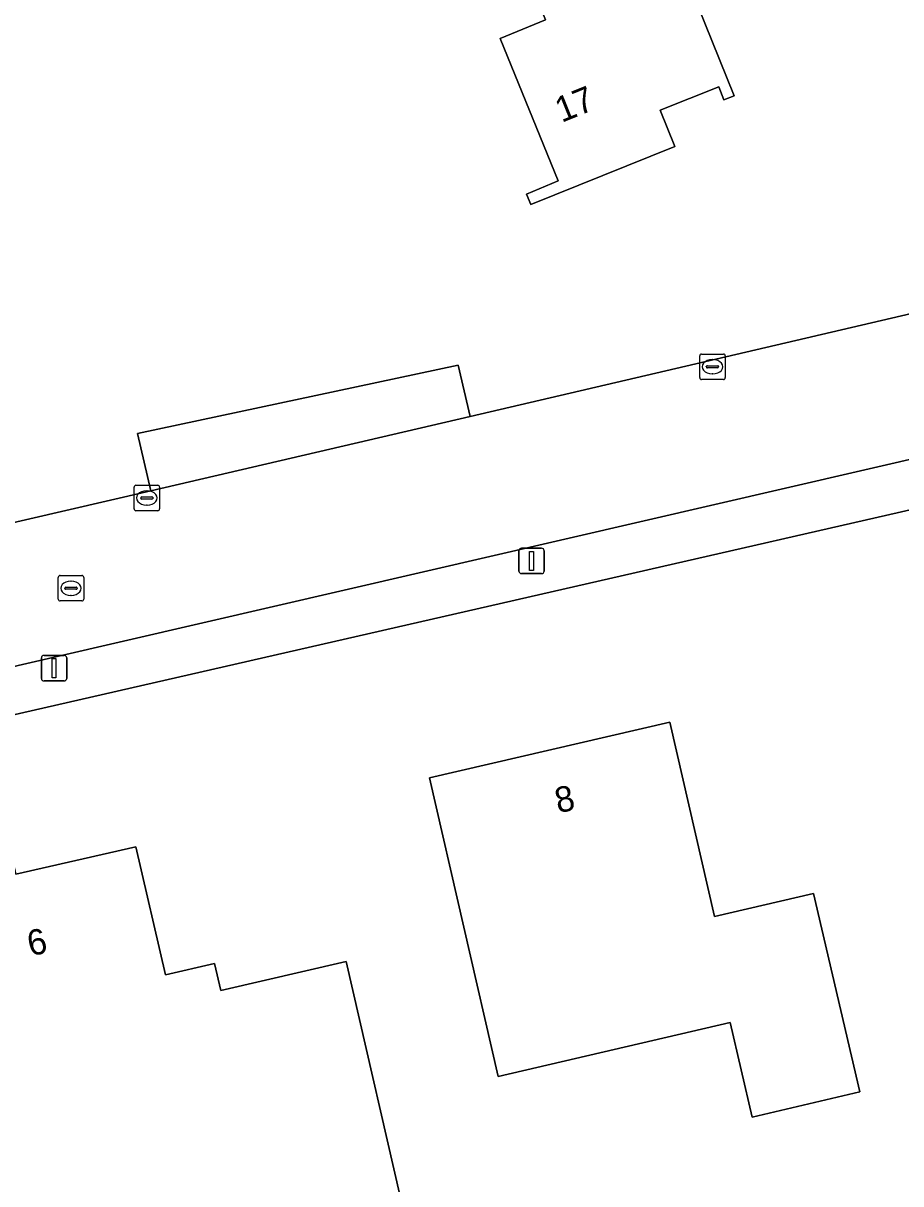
# Model space of a CAD drawing. Extents: x 156412 to 157779, y 382335 to 383768.
# Drawn here: x 156749.75 to 156784.2, y 383067.34 to 383112.89 of the extents above; entities that cross this region are included whole.
import ezdxf

# ---------------------------------------------------------------- set-up
doc = ezdxf.new("R2010")
doc.units = 0
for name, color, linetype in [('IMGEO_Erf', 7, 'Continuous'), ('IMGEO_Kolk', 7, 'Continuous'), ('IMGEO_Lichtmast', 7, 'Continuous'), ('IMGEO_Pand', 7, 'Continuous'), ('IMGEO_Pand_nummerreeks', 7, 'Continuous'), ('IMGEO_Parkeervlak_halfverhard', 7, 'Continuous'), ('IMGEO_Rijbaan_lokaal_gesloten', 7, 'Continuous'), ('IMGEO_Rioolput', 7, 'Continuous'), ('IMGEO_Voetpad_open', 7, 'Continuous')]:
    doc.layers.add(name, color=color, linetype=linetype)

msp = doc.modelspace()

# ---------------------------------------------------------------- linework, layer by layer
at = {"layer": 'IMGEO_Erf'}
for points in [[(156700.442, 383081.982), (156754.754, 383094.533), (156754.23, 383096.793), (156766.822, 383099.474), (156767.293, 383097.453), (156803.131, 383105.814), (156803.226, 383105.434), (156807.324, 383101.995), (156811.665, 383154.309), (156782.707, 383157.761)], [(156794.644, 383096.091), (156702.248, 383074.98), (156650.985, 383063.152), (156651.041, 383062.913), (156653.965, 383050.401), (156654.02, 383050.165), (156694.029, 383033.976), (156735.088, 383017.425), (156762.167, 383009.62), (156764.546, 383008.977), (156780.193, 383004.665), (156793.034, 383001.23), (156805.108, 383066.327)]]:
    msp.add_lwpolyline(points, dxfattribs=at)
for points in [[(156769.681, 383105.775), (156769.509, 383106.183), (156770.755, 383106.71), (156768.468, 383112.298), (156770.254, 383113.029), (156767.654, 383119.499), (156764.634, 383118.293), (156760.729, 383128.004), (156769.05, 383131.382), (156777.66, 383110.038), (156777.256, 383109.879), (156777.06, 383110.4), (156774.76, 383109.473), (156775.333, 383108.054)], [(156765.704, 383083.275), (156775.14, 383085.456), (156776.888, 383077.832), (156780.781, 383078.735), (156782.598, 383070.947), (156778.367, 383069.958), (156777.499, 383073.674), (156768.4, 383071.549)], [(156749.612, 383063.194), (156748.407, 383068.438), (156747.315, 383068.189), (156744.969, 383078.475), (156746.45, 383078.817), (156746.135, 383080.187), (156749.137, 383080.885), (156749.456, 383079.491), (156754.167, 383080.57), (156755.328, 383075.542), (156757.262, 383075.986), (156757.502, 383074.931), (156762.428, 383076.064), (156764.827, 383065.658), (156755.092, 383063.414), (156754.864, 383064.404)]]:
    msp.add_lwpolyline(points, close=True, dxfattribs=at)
at = {"layer": 'IMGEO_Kolk'}
for p, q in [((156776.308, 383098.982), (156776.308, 383099.834)), ((156776.383, 383099.908), (156777.235, 383099.908)), ((156777.309, 383099.834), (156777.309, 383098.982)), ((156776.567, 383099.402), (156776.567, 383099.414)), ((156777.005, 383099.365), (156776.607, 383099.365)), ((156776.61, 383099.451), (156777.008, 383099.451)), ((156776.796, 383099.688), (156776.821, 383099.688)), ((156777.051, 383099.414), (156777.051, 383099.402)), ((156777.235, 383098.908), (156776.383, 383098.908)), ((156776.819, 383099.128), (156776.794, 383099.128)), ((156754.1, 383093.834), (156754.1, 383094.686)), ((156754.175, 383094.76), (156755.027, 383094.76)), ((156754.588, 383094.54), (156754.613, 383094.54)), ((156755.101, 383094.686), (156755.101, 383093.834)), ((156754.359, 383094.254), (156754.359, 383094.266)), ((156754.797, 383094.217), (156754.399, 383094.217)), ((156754.402, 383094.303), (156754.8, 383094.303)), ((156754.611, 383093.98), (156754.586, 383093.98)), ((156754.843, 383094.266), (156754.843, 383094.254)), ((156755.027, 383093.76), (156754.175, 383093.76))]:
    msp.add_line(p, q, dxfattribs=at)
for points in [[(156776.308, 383098.982), (156776.308, 383099.834)], [(156776.383, 383099.908), (156777.235, 383099.908)], [(156777.309, 383099.834), (156777.309, 383098.982)], [(156777.235, 383098.908), (156776.383, 383098.908)], [(156754.1, 383093.834), (156754.1, 383094.686)], [(156754.175, 383094.76), (156755.027, 383094.76)], [(156755.101, 383094.686), (156755.101, 383093.834)], [(156755.027, 383093.76), (156754.175, 383093.76)]]:
    msp.add_lwpolyline(points, dxfattribs=at)
for centre, radius, start, end in [((156776.385, 383099.832), 0.0765, 91.552, 178.448), ((156776.385, 383099.832), 0.0765, 91.552, 178.448), ((156777.233, 383099.832), 0.0765, 1.552, 88.448), ((156777.233, 383099.832), 0.0765, 1.552, 88.448), ((156776.607, 383099.411), 0.0403, 85.8775, 175.7526), ((156776.604, 383099.401), 0.0366, 178.938, 274.7102), ((156777.008, 383099.408), 0.043, 264.8664, 352.4533), ((156777.012, 383099.413), 0.0386, 1.7309, 96.639), ((156776.385, 383098.984), 0.0765, 181.552, 268.448), ((156776.385, 383098.984), 0.0765, 181.552, 268.448), ((156777.233, 383098.984), 0.0765, 271.552, 358.448), ((156777.233, 383098.984), 0.0765, 271.552, 358.448), ((156754.177, 383094.684), 0.0765, 91.552, 178.448), ((156754.177, 383094.684), 0.0765, 91.552, 178.448), ((156755.025, 383094.684), 0.0765, 1.552, 88.448), ((156755.025, 383094.684), 0.0765, 1.552, 88.448), ((156754.399, 383094.263), 0.0403, 85.8775, 175.7526), ((156754.396, 383094.253), 0.0366, 178.938, 274.7102), ((156754.8, 383094.26), 0.043, 264.8664, 352.4533), ((156754.804, 383094.265), 0.0386, 1.7309, 96.639), ((156754.177, 383093.836), 0.0765, 181.552, 268.448), ((156754.177, 383093.836), 0.0765, 181.552, 268.448), ((156755.025, 383093.836), 0.0765, 271.552, 358.448), ((156755.025, 383093.836), 0.0765, 271.552, 358.448)]:
    msp.add_arc(centre, radius, start, end, dxfattribs=at)
for centre, major_axis, ratio, start_param, end_param in [((156776.795, 383099.408), (-0.387, 0.002), 0.722429, 4.712389, 7.853982), ((156776.82, 383099.408), (-0.39, 0.002), 0.717154, 1.570796, 4.712389), ((156754.587, 383094.26), (-0.387, 0.002), 0.722429, 4.712389, 7.853982), ((156754.612, 383094.26), (-0.39, 0.002), 0.717154, 1.570796, 4.712389)]:
    msp.add_ellipse(centre, major_axis=major_axis, ratio=ratio, start_param=start_param, end_param=end_param, dxfattribs=at)
at = {"layer": 'IMGEO_Lichtmast'}
for p, q in [((156769.211, 383091.388), (156769.211, 383092.188)), ((156769.211, 383092.188), (156769.211, 383091.388)), ((156769.311, 383092.288), (156770.101, 383092.288)), ((156770.101, 383092.288), (156769.311, 383092.288)), ((156770.201, 383092.188), (156770.201, 383091.388)), ((156770.201, 383091.388), (156770.201, 383092.188)), ((156770.101, 383091.288), (156769.311, 383091.288)), ((156769.311, 383091.288), (156770.101, 383091.288)), ((156750.463, 383087.178), (156750.463, 383087.978)), ((156750.463, 383087.978), (156750.463, 383087.178)), ((156750.563, 383088.078), (156751.353, 383088.078)), ((156751.353, 383088.078), (156750.563, 383088.078)), ((156751.453, 383087.978), (156751.453, 383087.178)), ((156751.453, 383087.178), (156751.453, 383087.978)), ((156751.353, 383087.078), (156750.563, 383087.078)), ((156750.563, 383087.078), (156751.353, 383087.078))]:
    msp.add_line(p, q, dxfattribs=at)
for points in [[(156769.631, 383092.163), (156769.781, 383092.163), (156769.781, 383091.413), (156769.631, 383091.413), (156769.631, 383092.163)], [(156750.883, 383087.953), (156751.033, 383087.953), (156751.033, 383087.203), (156750.883, 383087.203), (156750.883, 383087.953)]]:
    msp.add_lwpolyline(points, dxfattribs=at)
for centre, start, end in [((156769.311, 383092.188), 90, 180), ((156769.311, 383092.188), 90, 180), ((156770.101, 383092.188), 0, 90), ((156770.101, 383092.188), 360, 90), ((156769.311, 383091.388), 180, 270), ((156769.311, 383091.388), 180, 270), ((156770.101, 383091.388), 270, 0), ((156770.101, 383091.388), 270, 0), ((156750.563, 383087.978), 90, 180), ((156750.563, 383087.978), 90, 180), ((156751.353, 383087.978), 0, 90), ((156751.353, 383087.978), 360, 90), ((156750.563, 383087.178), 180, 270), ((156750.563, 383087.178), 180, 270), ((156751.353, 383087.178), 270, 0), ((156751.353, 383087.178), 270, 0)]:
    msp.add_arc(centre, 0.1, start, end, dxfattribs=at)
at = {"layer": 'IMGEO_Pand'}
for points in [[(156769.681, 383105.775), (156775.333, 383108.054), (156774.76, 383109.473), (156777.06, 383110.4), (156777.256, 383109.879), (156777.66, 383110.038), (156769.05, 383131.382), (156760.729, 383128.004), (156764.634, 383118.293), (156767.654, 383119.499), (156770.254, 383113.029), (156768.468, 383112.298), (156770.755, 383106.71), (156769.509, 383106.183)], [(156777.499, 383073.674), (156778.367, 383069.958), (156782.598, 383070.947), (156780.781, 383078.735), (156776.888, 383077.832), (156775.14, 383085.456), (156765.704, 383083.275), (156768.4, 383071.549)], [(156749.612, 383063.194), (156754.864, 383064.404), (156755.092, 383063.414), (156764.827, 383065.658), (156762.428, 383076.064), (156757.502, 383074.931), (156757.262, 383075.986), (156755.328, 383075.542), (156754.167, 383080.57), (156749.456, 383079.491), (156749.137, 383080.885), (156746.135, 383080.187), (156746.45, 383078.817), (156744.969, 383078.475), (156747.315, 383068.189), (156748.407, 383068.438)]]:
    msp.add_lwpolyline(points, close=True, dxfattribs=at)
at = {"layer": 'IMGEO_Parkeervlak_halfverhard'}
msp.add_lwpolyline([(156767.293, 383097.453), (156766.822, 383099.474), (156754.23, 383096.793), (156754.754, 383094.533)], close=True, dxfattribs=at)
at = {"layer": 'IMGEO_Rijbaan_lokaal_gesloten'}
msp.add_lwpolyline([(156805.3, 383090.171), (156806.357, 383089.983), (156807.037, 383097.856), (156807.307, 383101.784), (156807.324, 383101.995), (156803.226, 383105.434), (156803.131, 383105.814), (156767.293, 383097.453), (156754.754, 383094.533), (156700.442, 383081.982), (156681.985, 383077.701), (156644.854, 383069.113), (156643.605, 383068.842), (156642.876, 383068.782), (156644.38, 383063.429), (156646.397, 383063.893), (156701.856, 383076.667), (156794.235, 383098.006)], dxfattribs=at)
at = {"layer": 'IMGEO_Rioolput'}
for p, q in [((156751.197, 383091.216), (156752.049, 383091.216)), ((156751.122, 383090.29), (156751.122, 383091.142)), ((156751.381, 383090.71), (156751.381, 383090.722)), ((156751.424, 383090.759), (156751.822, 383090.759)), ((156751.61, 383090.996), (156751.635, 383090.996)), ((156751.865, 383090.722), (156751.865, 383090.71)), ((156752.123, 383091.142), (156752.123, 383090.29)), ((156751.819, 383090.673), (156751.421, 383090.673)), ((156751.633, 383090.436), (156751.608, 383090.436)), ((156752.049, 383090.216), (156751.197, 383090.216))]:
    msp.add_line(p, q, dxfattribs=at)
for points in [[(156751.197, 383091.216), (156752.049, 383091.216)], [(156751.122, 383090.29), (156751.122, 383091.142)], [(156752.123, 383091.142), (156752.123, 383090.29)], [(156752.049, 383090.216), (156751.197, 383090.216)]]:
    msp.add_lwpolyline(points, dxfattribs=at)
for centre, radius, start, end in [((156751.199, 383091.14), 0.0765, 91.552, 178.448), ((156751.199, 383091.14), 0.0765, 91.552, 178.448), ((156752.047, 383091.14), 0.0765, 1.552, 88.448), ((156752.047, 383091.14), 0.0765, 1.552, 88.448), ((156751.421, 383090.719), 0.0403, 85.8775, 175.7526), ((156751.418, 383090.709), 0.0366, 178.938, 274.7102), ((156751.822, 383090.716), 0.043, 264.8664, 352.4533), ((156751.826, 383090.721), 0.0386, 1.7309, 96.639), ((156751.199, 383090.292), 0.0765, 181.552, 268.448), ((156751.199, 383090.292), 0.0765, 181.552, 268.448), ((156752.047, 383090.292), 0.0765, 271.552, 358.448), ((156752.047, 383090.292), 0.0765, 271.552, 358.448)]:
    msp.add_arc(centre, radius, start, end, dxfattribs=at)
for centre, major_axis, ratio, start_param, end_param in [((156751.609, 383090.716), (-0.387, 0.002), 0.722429, 4.712389, 7.853982), ((156751.634, 383090.716), (-0.39, 0.002), 0.717154, 1.570796, 4.712389)]:
    msp.add_ellipse(centre, major_axis=major_axis, ratio=ratio, start_param=start_param, end_param=end_param, dxfattribs=at)
at = {"layer": 'IMGEO_Voetpad_open'}
msp.add_lwpolyline([(156702.248, 383074.98), (156794.644, 383096.091), (156794.235, 383098.006), (156701.856, 383076.667), (156646.397, 383063.893), (156646.777, 383062.181), (156650.985, 383063.152)], close=True, dxfattribs=at)

# ---------------------------------------------------------------- texts
at = {"layer": 'IMGEO_Pand_nummerreeks'}
for s, rotation, p in [('17', 21.9592, (156770.885, 383108.978)), ('8', 12.8171, (156770.749, 383081.877)), ('6', 12.8333, (156750.032, 383076.264))]:
    msp.add_text(s, height=1, rotation=rotation, dxfattribs=at).set_placement(p)

doc.saveas('drawing.dxf')
